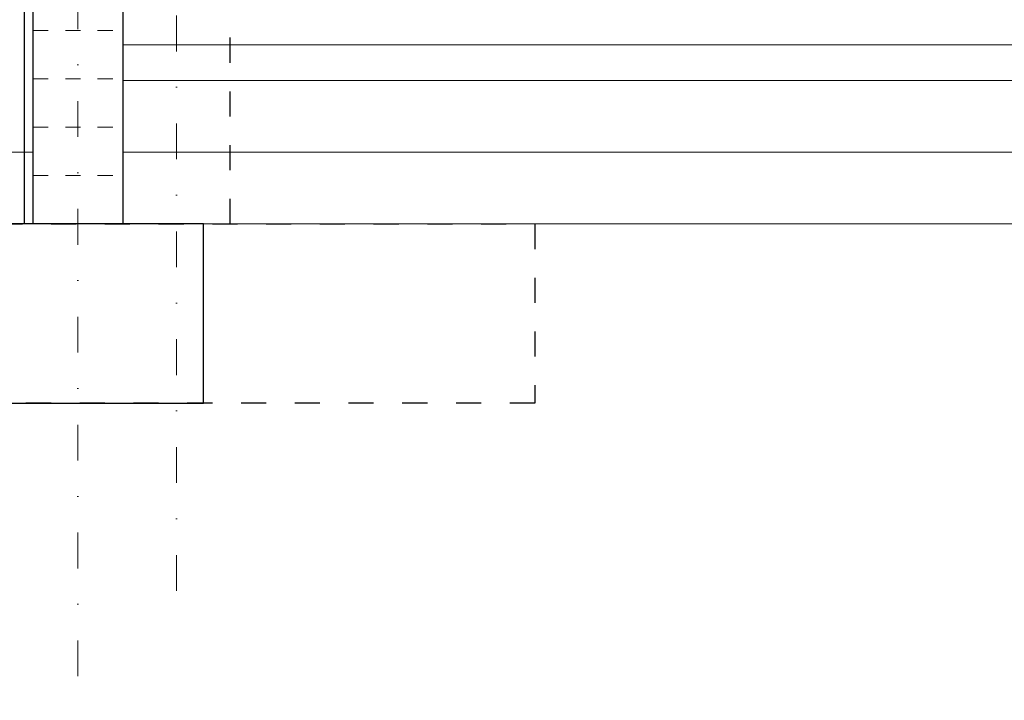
# Model space of a CAD drawing. Header units: millimetres. Extents: x 22865 to 60762, y -18816 to 15611.
# Tile 451 of 517: x 37207 to 37481, y 9195 to 9385. Entities that reach past the tile are written whole.
import ezdxf

# ---------------------------------------------------------------- set-up
doc = ezdxf.new("R2010")
doc.units = ezdxf.units.MM
doc.linetypes.add('1_12', pattern=[3, 1, -1, 0, -1])
doc.linetypes.add('DASHED', pattern=[15, 7, -8])
doc.layers.add('CIENKA', color=1, linetype='Continuous', lineweight=13)
doc.layers.add('projekt', color=6, linetype='Continuous', lineweight=9)
for name, color, linetype in [('ocieplenie-styropianXPS', 7, 'Continuous'), ('RDZENIE', 3, 'Continuous'), ('WYMIARY', 6, 'Continuous')]:
    doc.layers.add(name, color=color, linetype=linetype)
doc.layers.add('OSIE SCIAN', color=151, linetype='Continuous', lineweight=18, plot=False)
doc.styles.add('1-100', font='simplex.shx', dxfattribs={"width": 0.8, "height": 15})
doc.linetypes.add('BATTING', pattern='A,0.0001,-0.1,[134,ltypeshp.shx,S=0.1,R=0,X=-0.1,Y=0],-0.2,[134,ltypeshp.shx,S=0.1,R=180,X=0.1,Y=0],-0.1', length=0.4001)
doc.dimstyles.new('1-100', dxfattribs={"dimscale": 0.5, "dimtxt": 100, "dimasz": 1, "dimexe": 0.18, "dimexo": 0.0625, "dimgap": 5, "dimtad": 1, "dimdec": 1, "dimzin": 0, "dimdsep": 46, "dimtxsty": '1-100', "dimblk1": 'K', "dimblk2": 'K', "dimsah": 1, "dimcen": 0.09, "dimse1": 1, "dimse2": 1, "dimadec": 0, "dimazin": 0, "dimtfac": 1, "dimtdec": 1, "dimtofl": 0, "dimtmove": 0, "dimatfit": 3, "dimldrblk": 'K', "dimfxl": 0, "dimtolj": 1, "dimtzin": 0, "dimarcsym": 0})

# ---------------------------------------------------------------- blocks, each defined once
blk = doc.blocks.new('K')
for p, q in [((0, -19.11), (0, 19.11)), ((-19.11, 0), (19.11, 0))]:
    blk.add_line(p, q)
blk.add_circle((0, 0), 2.02)
blk = doc.blocks.new('*D1870')
at = {"layer": 'WYMIARY', "color": 0, "lineweight": -2}
blk.add_line((37935.29, 9278.26), (37935.29, 9408.26), dxfattribs=at)
at = {"layer": 'WYMIARY', "color": 0, "linetype": 'ByBlock', "lineweight": -2, "xscale": 0.5, "yscale": 0.5, "zscale": 0.5}
for p, rotation in [((37935.29, 9408.76), 90), ((37935.29, 9277.76), 270)]:
    blk.add_blockref('K', p, dxfattribs=dict(at, rotation=rotation))
at = {"layer": 'WYMIARY', "color": 0, "ltscale": 0.2, "insert": (37925.29, 9343.26), "char_height": 15, "attachment_point": 5, "rotation": 90, "style": '1-100'}
blk.add_mtext('\\A1;131', dxfattribs=at)

msp = doc.modelspace()

# ---------------------------------------------------------------- linework, layer by layer
at = {"layer": 'CIENKA', "color": 9, "linetype": 'DASHED', "ltscale": 0.6}
for p, q in [((37210.47, 9381.76), (37235.47, 9381.76)), ((37210.47, 9368.26), (37235.47, 9368.26)), ((37210.47, 9354.76), (37235.47, 9354.76)), ((37210.47, 9341.26), (37235.47, 9341.26))]:
    msp.add_line(p, q, dxfattribs=at)
at = {"layer": 'ocieplenie-styropianXPS', "color": 0, "linetype": 'BATTING', "ltscale": 6}
msp.add_line((37207.97, 9408.76), (37207.97, 9327.76), dxfattribs=at)
at = {"layer": 'OSIE SCIAN', "linetype": '1_12', "lineweight": 15, "ltscale": 10}
msp.add_line((37222.97, 10505.86), (37222.97, 9167.21), dxfattribs=at)
at = {"layer": 'OSIE SCIAN', "color": 0, "linetype": '1_12', "lineweight": 15, "ltscale": 10}
msp.add_line((37250.47, 10409.3), (37250.47, 9217.21), dxfattribs=at)
at = {"layer": 'projekt', "color": 1, "lineweight": 15, "ltscale": 0.02}
for p, q in [((38410.47, 9377.76), (37235.47, 9377.76)), ((38410.47, 9367.76), (37235.47, 9367.76)), ((37210.47, 9347.76), (34915.47, 9347.76)), ((38410.47, 9347.76), (37235.47, 9347.76)), ((37210.47, 9327.76), (34915.47, 9327.76)), ((38410.47, 9327.76), (37235.47, 9327.76))]:
    msp.add_line(p, q, dxfattribs=at)
at = {"layer": 'RDZENIE', "color": 2, "linetype": 'DASHED'}
msp.add_line((37265.47, 9327.76), (37265.47, 9392.76), dxfattribs=at)
at = {"layer": 'RDZENIE'}
for points in [[(37210.47, 9408.76), (37235.47, 9408.76), (37235.47, 9327.76), (37210.47, 9327.76)], [(37257.97, 9327.76), (37187.97, 9327.76), (37187.97, 9277.76), (37257.97, 9277.76)]]:
    msp.add_lwpolyline(points, close=True, dxfattribs=at)
at = {"layer": 'RDZENIE', "color": 2, "linetype": 'DASHED'}
msp.add_lwpolyline([(37350.47, 9277.76), (37095.47, 9277.76), (37095.47, 9327.76), (37350.47, 9327.76)], close=True, dxfattribs=at)
at = {"layer": 'WYMIARY'}
msp.add_line((37235.47, 9427.26), (37235.47, 9327.76), dxfattribs=at)

# ---------------------------------------------------------------- dimensions: what is measured, and where the dimension line sits
dim = msp.add_linear_dim(base=(37935.29, 9408.76), p1=(34703.35, 9277.76), p2=(38046.76, 9408.76), angle=90, dimstyle='1-100', override={"dimdec": 0, "dimtxsty": '1-100', "dimldrblk": 'K'}, dxfattribs=at)
dim.commit()
dim.dimension.update_dxf_attribs({"geometry": '*D1870', "text_midpoint": (37925.29, 9343.26)})

doc.saveas('drawing.dxf')
